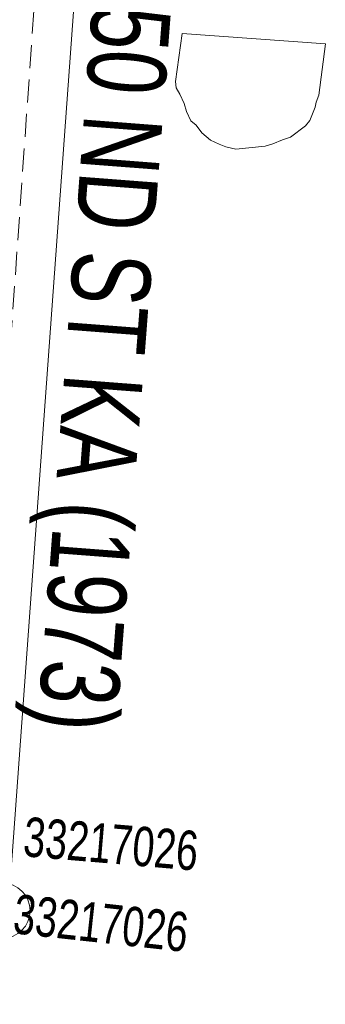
# Model space of a CAD drawing. Header units: metres. Extents: x -740 to 758, y -633 to 854.
# Tile 404 of 656: x -41 to -35, y -397 to -379. Entities that reach past the tile are written whole.
import ezdxf

# ---------------------------------------------------------------- set-up
doc = ezdxf.new("R2010")
doc.units = ezdxf.units.M
doc.header["$MEASUREMENT"] = 0
doc.linetypes.add('416_208', pattern=[0.624, 0.416, -0.208])
for name, color, linetype in [('Gas.LOVION', 7, 'Continuous'), ('Grundkarte.LOVION', 7, 'Continuous'), ('Wasser.LOVION', 7, 'Continuous')]:
    doc.layers.add(name, color=color, linetype=linetype)
doc.styles.add('ERSTELLTER_STIL_1', font='arial.ttf')

msp = doc.modelspace()

# ---------------------------------------------------------------- linework, layer by layer
at = {"layer": 'Gas.LOVION', "color": 5, "linetype": '416_208', "lineweight": 18}
msp.add_lwpolyline([(-44.036, -432.972), (-43.932, -432.223), (-43.81, -428.93), (-43.447, -425.998), (-43.408, -425.787), (-42.342, -408.733), (-41.65, -395.705), (-41.553, -394.277), (-41.372, -391.895), (-40.44, -378.607), (-40.308, -376.939), (-39.523, -364.714), (-39.172, -361.045)], dxfattribs=at)
at = {"layer": 'Grundkarte.LOVION', "color": 8, "linetype": 'Continuous', "lineweight": 18}
msp.add_lwpolyline([(-37.434, -381.239), (-37.536, -381.101), (-37.633, -381.022), (-37.708, -380.852), (-37.752, -380.708), (-37.828, -380.538), (-37.898, -380.427), (-37.909, -380.31), (-37.787, -379.441), (-35.197, -379.631), (-35.313, -380.559), (-35.361, -380.682), (-35.381, -380.772), (-35.475, -381.018), (-35.555, -381.114), (-35.83, -381.319), (-35.974, -381.362), (-36.144, -381.438), (-36.287, -381.481), (-36.814, -381.533), (-36.996, -381.492), (-37.118, -381.444), (-37.273, -381.371)], close=True, dxfattribs=at)
at = {"layer": 'Wasser.LOVION', "color": 94, "linetype": 'Continuous', "lineweight": 18}
msp.add_lwpolyline([(-41.839, -408.58), (-40.936, -395.295), (-39.675, -377.97), (-39.129, -370.099), (-38.693, -364.131), (-38.271, -359.228), (-38.272, -359.065), (-38.18, -357.283), (-38.153, -356.66), (-38.104, -355.945), (-38.06, -355.335)], dxfattribs=at)
at = {"layer": 'Wasser.LOVION', "color": 7, "linetype": 'Continuous', "lineweight": 13}
msp.add_circle((-41.038, -395.296), 0.5, dxfattribs=at)

# ---------------------------------------------------------------- texts
at = {"layer": 'Gas.LOVION', "color": 5, "linetype": 'Continuous', "lineweight": 18, "insert": (-39.772, -378.068), "char_height": 1.42278, "attachment_point": 7, "rotation": 265.6334, "style": 'ERSTELLTER_STIL_1'}
msp.add_mtext('{\\A1;\\W0.72102x;150 ND ST KA (1973)}', dxfattribs=at)
at = {"layer": 'Gas.LOVION', "color": 7, "linetype": 'Continuous', "lineweight": 13, "attachment_point": 7, "style": 'ERSTELLTER_STIL_1'}
for s, insert, char_height, rotation in [('{\\A1;\\W0.71558x;33217026}', (-40.682, -394.319), 0.71141, 355.1911), ('{\\A1;\\W0.71559x;33217026}', (-40.868, -395.711), 0.71139, 353.7744)]:
    msp.add_mtext(s, dxfattribs=dict(at, insert=insert, char_height=char_height, rotation=rotation))

doc.saveas('drawing.dxf')
